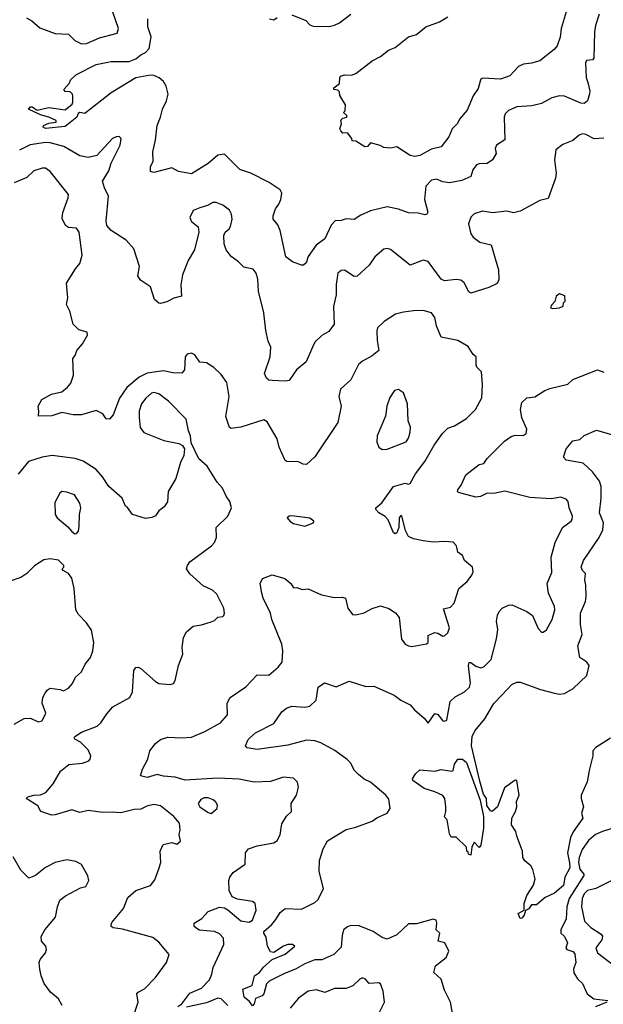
# Model space of a CAD drawing. Extents: x 2199565 to 2323334, y 894172 to 1018966.
# Tile 270 of 440: x 2253379 to 2256931, y 984721 to 990720. Entities that reach past the tile are written whole.
import ezdxf

# ---------------------------------------------------------------- set-up
doc = ezdxf.new("R2010")
doc.units = 0

msp = doc.modelspace()

# ---------------------------------------------------------------- linework, layer by layer
at = {"layer": '0CON10XD'}
for points in [[(2253420, 990730), (2253452.5, 990712.5), (2253500.5, 990670.5), (2253595, 990635.7), (2253675, 990630.8), (2253715, 990592.9), (2253755, 990572.9), (2253785, 990574.4), (2253865, 990609.1), (2253971.7, 990638.3), (2253980, 990665), (2253944.6, 990765)], [(2256907.1, 990752.9), (2256884.4, 990685), (2256877.8, 990645), (2256874.2, 990485), (2256865, 990474), (2256829.5, 990470.5), (2256822.8, 990457.2), (2256828, 990368), (2256837.7, 990337.7), (2256850, 990285), (2256847.3, 990267.3), (2256834.3, 990225), (2256815, 990208.6), (2256795, 990210), (2256695, 990252.9), (2256665, 990255.4), (2256617.4, 990242.6), (2256555, 990209.4), (2256495.4, 990194.6), (2256405, 990189.1), (2256353.8, 990166.2), (2256334.6, 990145.4), (2256327.9, 990125), (2256331.7, 989988.3), (2256281.2, 989955), (2256274, 989935), (2256278.8, 989905), (2256257.5, 989865), (2256225, 989843.3), (2256175, 989841.9), (2256158.8, 989835), (2256138.1, 989805), (2256124.3, 989765), (2256069.2, 989740.8), (2255995, 989726.2), (2255955, 989730.8), (2255915, 989748.5), (2255885, 989742.9), (2255850.8, 989705), (2255842.9, 989625), (2255862.5, 989547.5), (2255858, 989535), (2255845, 989530), (2255805, 989540.6), (2255746.4, 989543.6), (2255685, 989565.5), (2255615, 989580), (2255515, 989555.5), (2255455, 989528.5), (2255415, 989502.7), (2255365, 989505.4), (2255335, 989496.5), (2255299.2, 989495), (2255275, 989467.1), (2255236.2, 989385), (2255182.9, 989345), (2255135, 989277.5), (2255121.9, 989238.1), (2255106, 989225), (2255095, 989224.1), (2255040, 989245), (2254998, 989275), (2254964, 989435), (2254950.5, 989470.5), (2254921.2, 989505), (2254920.8, 989525), (2254935, 989567.5), (2254956, 989595), (2254968, 989625), (2254973.6, 989663.6), (2254965, 989682.5), (2254897, 989727), (2254785, 989784.2), (2254717.9, 989807.9), (2254665, 989860), (2254625, 989900), (2254585.6, 989894.4), (2254525, 989842.9), (2254425, 989780), (2254345, 989795.6), (2254305, 989817.5), (2254195, 989788.8), (2254174.7, 989794.7), (2254174.6, 989825), (2254190.6, 989855), (2254188.9, 989915), (2254204.4, 989985), (2254214.6, 990075), (2254236.2, 990125), (2254248.4, 990175), (2254273.1, 990225), (2254282.9, 990265), (2254270.6, 990315), (2254255, 990343.6), (2254227.5, 990365), (2254195, 990378.8), (2254175, 990381.9), (2254084.7, 990365.3), (2253935.4, 990274.6), (2253775, 990147.5), (2253745, 990153.8), (2253735, 990148), (2253726.7, 990126.7), (2253655, 990069.5), (2253535, 990056.9), (2253521.2, 990065), (2253524.3, 990075.7), (2253555, 990088.6), (2253600, 990095), (2253600, 990105), (2253555, 990126.7), (2253505, 990140), (2253432.5, 990175), (2253445, 990188), (2253455, 990188), (2253485, 990167.5), (2253555, 990183.8), (2253655, 990170), (2253697.5, 990205), (2253703, 990217), (2253703, 990253), (2253700, 990265), (2253685, 990280), (2253655, 990282.5), (2253647.5, 990295), (2253678.8, 990331.2), (2253690, 990355), (2253725, 990386), (2253845, 990447.1), (2253935, 990465.8), (2254045.1, 990464.9), (2254085, 990480.5), (2254115, 990505.4), (2254145, 990520.4), (2254165.8, 990545), (2254178, 990615), (2254159.2, 990675), (2254158.9, 990725)], [(2255035, 990748.8), (2255120, 990715), (2255145, 990688.8), (2255165, 990679.2), (2255262.7, 990677.3), (2255294.4, 990685.6), (2255325, 990700.8), (2255395, 990752.9)], [(2256705, 990766.7), (2256675.6, 990665), (2256667.9, 990612.1), (2256649.6, 990560.4), (2256632.5, 990537.5), (2256545, 990468.8), (2256495, 990454.2), (2256445, 990448.9), (2256415, 990434.3), (2256361.8, 990378.2), (2256305, 990357.5), (2256197.5, 990362.5), (2256185, 990356.7), (2256180.8, 990345), (2256168.7, 990301.3), (2256138.6, 990255), (2256102.1, 990167.9), (2256056.2, 990113.8), (2256043, 990087), (2256012, 990055), (2255992, 990005), (2255945, 989944), (2255885, 989930.5), (2255815, 989893.1), (2255785, 989885.7), (2255755, 989892.5), (2255675, 989944.3), (2255635, 989936.2), (2255595, 989940), (2255573.9, 989953.9), (2255515, 989970), (2255495, 989947.5), (2255480, 989945), (2255425, 989980), (2255401.7, 989981.7), (2255400, 989995), (2255375, 990030), (2255345, 990027.5), (2255333, 990043), (2255327.5, 990055), (2255337.5, 990085), (2255333, 990107), (2255345, 990120), (2255370, 990125), (2255370, 990135), (2255350, 990155), (2255360, 990165), (2255361.7, 990201.7), (2255328.3, 990258.3), (2255325, 990280), (2255315, 990290), (2255290, 990295), (2255290, 990305), (2255325, 990330), (2255326.7, 990365), (2255332.5, 990375), (2255355, 990383.8), (2255397.7, 990382.3), (2255425, 990391.2), (2255525, 990469.2), (2255574.4, 990495.6), (2255623, 990533), (2255665, 990550), (2255744.6, 990615.4), (2255795, 990629.1), (2255851.9, 990675), (2255935, 990707.1), (2255985, 990737.2)], [(2254900, 990725), (2254925, 990719.4), (2254946.8, 990733.2)], [(2256935, 989998.5), (2256875, 989994.5), (2256825, 990021.1), (2256805, 990023.3), (2256785, 990015.6), (2256745.5, 989984.5), (2256685, 989960), (2256643.2, 989926.8), (2256634.2, 989865), (2256644, 989785), (2256640.8, 989755), (2256595, 989631.2), (2256545, 989618.8), (2256425, 989553.8), (2256385, 989543.8), (2256345, 989553.3), (2256257.3, 989542.7), (2256195, 989554), (2256145, 989536), (2256125, 989516.2), (2256111.5, 989475), (2256124.4, 989415), (2256140, 989395), (2256180, 989365), (2256248.3, 989348.3), (2256293.6, 989195), (2256294.4, 989135), (2256285, 989112.5), (2256235, 989087.1), (2256125, 989052.5), (2256112.5, 989062.5), (2256085, 989116), (2256065, 989131.9), (2256035, 989136.7), (2255965, 989129.5), (2255945, 989138.1), (2255865, 989245.8), (2255835, 989254.2), (2255755, 989224.3), (2255635, 989320), (2255615, 989326), (2255595, 989322), (2255540, 989275), (2255505, 989223.8), (2255432.7, 989157.3), (2255415, 989154.2), (2255355, 989192.9), (2255335, 989191.2), (2255314.4, 989175.6), (2255304.4, 989105.6), (2255305.7, 989044.3), (2255288.3, 988971.7), (2255292.9, 988865), (2255259.8, 988820.2), (2255218, 988795), (2255175.5, 988754.5), (2255160.6, 988725), (2255122, 988635), (2255063, 988587), (2255018.6, 988521.4), (2254995, 988516.9), (2254915, 988520.6), (2254894.4, 988524.4), (2254881.2, 988535), (2254868, 988565), (2254903.3, 988665), (2254908.1, 988725), (2254891.3, 988761.3), (2254876.4, 988826.4), (2254864.7, 988934.7), (2254832.9, 989065), (2254828.3, 989138.3), (2254817.1, 989175), (2254799.7, 989199.7), (2254742.7, 989212.7), (2254710, 989245), (2254665, 989276.7), (2254635, 989317.5), (2254624.2, 989355), (2254620.8, 989405), (2254628.8, 989425), (2254653.8, 989445), (2254661.3, 989458.7), (2254671.9, 989505), (2254668.6, 989535), (2254655, 989560), (2254615, 989589.2), (2254575, 989606), (2254555, 989605.8), (2254522.1, 989587.9), (2254475, 989574)], [(2254475, 989574), (2254435, 989556.7), (2254413.8, 989515), (2254425, 989490), (2254465, 989456.7), (2254470, 989425), (2254441.7, 989318.3), (2254405, 989253.3), (2254368.9, 989165), (2254359.4, 989105), (2254363.8, 989036.2), (2254316.1, 989023.9), (2254275, 989001.2), (2254235, 988990), (2254225, 988992.5), (2254198.8, 989015), (2254175, 989092.5), (2254113.6, 989133.6), (2254098.3, 989158.3), (2254108.6, 989215), (2254074.1, 989324.1), (2254027.4, 989377.4), (2253935, 989434.5), (2253908.9, 989465), (2253904.6, 989495), (2253918.5, 989645), (2253894.3, 989695), (2253883.1, 989735), (2253921.4, 989798.6), (2253936.2, 989845), (2253989.2, 989955), (2253996.7, 989995), (2253985, 990007.5), (2253965, 990006), (2253943.8, 989995), (2253848.8, 989891.2), (2253795, 989880), (2253745, 989890.8), (2253646.3, 989946.3), (2253565, 989969.5), (2253535, 989971.3), (2253441.9, 989958.1), (2253377.5, 989925)], [(2255835, 987544.3), (2255775, 987557.5), (2255745, 987572), (2255726.9, 987606.9), (2255705.6, 987695.6), (2255699.3, 987699.3), (2255688, 987685), (2255687.5, 987625), (2255675, 987592.5), (2255665, 987587.5), (2255655, 987592.5), (2255622.3, 987672.3), (2255603.1, 987693.1), (2255565.7, 987715), (2255547.5, 987735), (2255546, 987745), (2255583, 987777), (2255655, 987875.8), (2255725, 987895.8), (2255745, 987890), (2255755, 987893.3), (2255787.9, 987952.1), (2255845, 988028.8), (2255902.1, 988127.9), (2255952.2, 988197.8), (2255985, 988231.2), (2256025, 988246), (2256099.1, 988290.9), (2256153.8, 988345), (2256192, 988415), (2256196.7, 988495), (2256190, 988575), (2256161.7, 988601.7), (2256156.4, 988616.4), (2256157.5, 988665), (2256139.5, 988679.5), (2256109.1, 988729.1), (2256045, 988764.2), (2255945, 988785.8), (2255915.6, 988855), (2255905.7, 988905), (2255885, 988934.2), (2255835, 988947.1), (2255775, 988945.7), (2255715, 988938.6), (2255666.7, 988925), (2255598.3, 988881.7), (2255557.3, 988842.7), (2255551.9, 988825), (2255554.4, 988765), (2255565.6, 988704.4), (2255525, 988671.4), (2255465, 988638.6), (2255441.3, 988618.7), (2255394, 988525), (2255331.7, 988468.3), (2255322, 988425), (2255335.8, 988365), (2255314.3, 988265.7), (2255175, 988056), (2255125, 988010), (2255105, 988012), (2255075, 988025.8), (2255005, 988027.5), (2254995, 988034), (2254957.5, 988115), (2254945.3, 988165.3), (2254885, 988268.8), (2254865, 988282), (2254725, 988237.5), (2254665, 988230), (2254656.1, 988236.1), (2254632.6, 988302.6), (2254653.1, 988425), (2254639.5, 988509.5), (2254605, 988558.8), (2254561.1, 988601.1), (2254515, 988628.6), (2254475, 988632.5), (2254445, 988677.1), (2254425, 988687.5), (2254397.7, 988682.3), (2254386.2, 988665), (2254382.7, 988587.3), (2254365, 988566.7), (2254311.7, 988568.3), (2254255, 988579.5), (2254155, 988566.4), (2254105, 988542.5), (2254030.4, 988479.6), (2253987.1, 988412.9), (2253946.7, 988313.3), (2253925, 988285.4), (2253905, 988288.2), (2253885, 988318.1), (2253845, 988338.1), (2253755, 988313.3), (2253705, 988312.2), (2253635, 988325.7), (2253575, 988305.5), (2253492.5, 988305), (2253496, 988335), (2253491.2, 988365), (2253514.3, 988405.7), (2253571.2, 988438.8), (2253635, 988452.5), (2253669.7, 988480.3), (2253689.2, 988505), (2253707, 988553), (2253702.5, 988655), (2253717, 988673), (2253726.7, 988705), (2253760, 988745), (2253791.7, 988798.3), (2253790, 988815), (2253739.3, 988829.3), (2253703.9, 988863.9), (2253684.1, 988944.1), (2253664.2, 988984.2), (2253670.8, 989025), (2253664.2, 989115), (2253718.9, 989201.1), (2253745.6, 989235), (2253758.6, 989285), (2253740.8, 989425), (2253725, 989450), (2253675, 989454.2), (2253656.7, 989465), (2253637.5, 989507.5), (2253640.6, 989545), (2253674.3, 989635), (2253675.6, 989655), (2253564.4, 989794.4), (2253535, 989814.2), (2253515, 989814.3), (2253465, 989799.4), (2253422.5, 989757.5), (2253345, 989726.5)], [(2256625, 988960), (2256665, 988963.3), (2256686.4, 988973.6), (2256690, 988995), (2256700, 989005), (2256696.4, 989036.4), (2256665, 989050), (2256643.9, 989036.1), (2256637, 989003), (2256615, 988980), (2256610, 988965), (2256625, 988960)], [(2256019.7, 984635), (2256000.4, 984735), (2255965, 984807.5), (2255943.8, 984875), (2255899.4, 984915), (2255910.6, 984955), (2255975, 985006.4), (2255991.5, 985045), (2255966.7, 985095), (2255926, 985106), (2255936.2, 985155), (2255914.3, 985175), (2255918.1, 985218.1), (2255912.9, 985232.9), (2255895, 985240), (2255795, 985211.5), (2255745, 985212.2), (2255675, 985144.2), (2255615, 985118), (2255585, 985127.5), (2255530, 985165), (2255445, 985199.1), (2255395, 985201.3), (2255375, 985193.7), (2255350.7, 985175), (2255341.1, 985141.1), (2255335, 985068.6), (2255290.6, 985025), (2255217.3, 984992.7), (2255175, 984991.8), (2255115, 984967.5), (2255057.7, 984935), (2254990.4, 984909.6), (2254897.6, 984862.4), (2254882, 984845), (2254865, 984784.2), (2254855, 984773.1), (2254815, 984756.7), (2254805, 984723.3), (2254795, 984712.5), (2254777.9, 984737.9), (2254745.8, 984765), (2254737.5, 984812.5), (2254794.3, 984835), (2254807.1, 984895), (2254837.5, 984915), (2254862, 984948), (2254915.7, 984994.3), (2254995, 985027.1), (2255052.5, 985075), (2255040, 985085), (2255010, 985085), (2254985, 985076), (2254925, 985037.5), (2254905, 985040), (2254886.7, 985075), (2254879.3, 985129.3), (2254864.2, 985155), (2254864.4, 985165), (2254912.9, 985207.1), (2254937.5, 985237.5), (2254965, 985280), (2254995, 985304.4), (2255095, 985300.8), (2255175, 985340.8), (2255192.6, 985357.4), (2255227.5, 985425), (2255202.2, 985532.2), (2255203.6, 985596.4), (2255225, 985668.8), (2255253, 985717), (2255365, 985785.7), (2255425, 985800), (2255525, 985836.1), (2255553.4, 985856.6), (2255615, 985885.7), (2255634.3, 985915), (2255625, 985970), (2255607.5, 985995), (2255515, 986073.6), (2255475, 986093.8), (2255441.5, 986121.5), (2255417.1, 986145), (2255391.5, 986191.5), (2255371.9, 986211.9), (2255298, 986268), (2255212, 986315), (2255176.1, 986326.1), (2255125, 986329.6), (2255010.8, 986299.2), (2254823.3, 986273.3), (2254762.7, 986282.7), (2254753.3, 986295), (2254768.8, 986335), (2254778.8, 986345), (2254815, 986374.2), (2254925, 986431.2), (2254975, 986502.5), (2255002.5, 986525), (2255035, 986538), (2255115, 986531.1), (2255145, 986537.1), (2255183.1, 986575), (2255195, 986653.3), (2255235, 986680), (2255305, 986655.8), (2255385, 986690.8), (2255485, 986657.1), (2255535, 986660), (2255658.8, 986605), (2255698.8, 986575), (2255755, 986545.8), (2255782, 986515), (2255841.2, 986465), (2255865, 986433.8), (2255905, 986492), (2255925, 986487.5), (2255955, 986448.1), (2255965, 986445.7), (2255977.9, 986452.1), (2256000, 986565), (2256028.8, 986595), (2256086.2, 986625), (2256117, 986653), (2256122.2, 986677.8), (2256109.8, 986785), (2256115, 986803.3), (2256125, 986804.5), (2256155, 986781.2), (2256185, 986770.5), (2256205, 986777.8), (2256249.1, 986820.9), (2256282.1, 986947.9), (2256288.5, 987005), (2256280.5, 987055), (2256287.6, 987092.4), (2256296.7, 987115), (2256315, 987134.4), (2256355, 987152.7), (2256375, 987154.5), (2256465, 987114.3), (2256499.4, 987089.4), (2256535, 987010), (2256555, 986987.5), (2256565, 986987.5), (2256585, 987002.5), (2256620.8, 987065), (2256635.8, 987125), (2256633.3, 987145), (2256597.5, 987225), (2256590.4, 987285), (2256618.2, 987351.8), (2256614.6, 987444.6), (2256637.8, 987535), (2256682.9, 987625), (2256736.4, 987663.6), (2256742.5, 987675), (2256744, 987695), (2256724.2, 987745), (2256717.5, 987785), (2256705, 987798), (2256670.7, 987810.7), (2256615, 987801.5), (2256485, 987808), (2256331.8, 987848.2), (2256265, 987833.8), (2256225, 987834.3), (2256183.3, 987815), (2256155, 987810.9), (2256049.3, 987839.3), (2256043.8, 987845), (2256046.7, 987855), (2256066.8, 987883.2), (2256095, 987947.1), (2256175, 988010), (2256205, 988015.4), (2256224.3, 988045.7), (2256328.9, 988151.1), (2256370.6, 988179.4), (2256395, 988188.9), (2256444.3, 988185.7), (2256462.5, 988197.5), (2256465.7, 988225), (2256435.6, 988295), (2256428.1, 988345), (2256435, 988387.5), (2256465, 988416.2), (2256515, 988421.9), (2256575, 988460), (2256605, 988472), (2256715, 988498.8), (2256745, 988527.5), (2256895, 988585.8), (2256935, 988572)], [(2255585, 988100.5), (2255615, 988103.8), (2255731.2, 988148.8), (2255745, 988170), (2255755, 988206.2), (2255756.8, 988236.8), (2255742.5, 988275), (2255740, 988380), (2255715.5, 988445.5), (2255685, 988467.5), (2255660.3, 988459.7), (2255631.1, 988418.9), (2255614.5, 988365.5), (2255605.6, 988305), (2255554.5, 988185), (2255552.5, 988145), (2255564.6, 988114.6), (2255585, 988100.5)], [(2254073.3, 984655), (2254100, 984735), (2254091.9, 984785), (2254099.2, 984795), (2254137.5, 984815), (2254205, 984884.2), (2254272.5, 984975), (2254289.2, 985025), (2254225, 985100), (2254188.9, 985128.9), (2254005, 985178.6), (2253947.5, 985187.5), (2253936, 985195), (2253934.4, 985205), (2253940.2, 985219.8), (2254010, 985305), (2254037.2, 985372.8), (2254086.2, 985415), (2254175.7, 985444.3), (2254200.7, 985479.3), (2254225, 985546.7), (2254237.5, 985585), (2254234.2, 985655), (2254252.5, 985695), (2254305, 985706.7), (2254335, 985697.5), (2254357.5, 985715), (2254350, 985755), (2254355.8, 985785), (2254351.2, 985825), (2254316.7, 985865), (2254235, 985930), (2254195, 985938), (2254151.9, 985928.1), (2254115, 985910), (2254075, 985907.5), (2253995, 985886.9), (2253942.4, 985892.4), (2253885, 985889.6), (2253795, 985901.8), (2253745, 985889.5), (2253695, 985906.4), (2253595, 985875.6), (2253575, 985874.4), (2253507.5, 985895), (2253489.7, 985929.7), (2253418.8, 985975), (2253427.5, 985985), (2253465, 985996.1), (2253505, 985996.7), (2253537.8, 986012.2), (2253583.3, 986065), (2253627.6, 986142.4), (2253677.9, 986182.1), (2253760.3, 986190.3), (2253798.8, 986205), (2253808, 986215), (2253812, 986235), (2253795, 986272), (2253748.3, 986318.3), (2253715, 986337.5), (2253710, 986345), (2253715, 986352.5), (2253755, 986380), (2253850, 986415), (2253872.5, 986435), (2253908.3, 986491.7), (2253945, 986533.8), (2254049.7, 986590.3), (2254064.3, 986625.7), (2254072.9, 986755), (2254085, 986773.8), (2254100, 986775), (2254115, 986768), (2254205, 986687.1), (2254225, 986675.6), (2254295, 986668.8), (2254315, 986676.2), (2254325.5, 986694.5), (2254344.4, 986785), (2254370.8, 986855), (2254367.1, 986895), (2254375.6, 986955), (2254395, 986990), (2254435, 987024), (2254485, 987032), (2254545, 987051.2), (2254565, 987060), (2254585, 987080), (2254615, 987083.3), (2254620.7, 987089.3), (2254626.2, 987105), (2254621.2, 987135), (2254579.3, 987219.3), (2254552.5, 987245), (2254495, 987271.5), (2254413.4, 987343.4), (2254394, 987375), (2254399.2, 987395), (2254415, 987416), (2254546, 987515), (2254563.8, 987535), (2254576, 987565), (2254573.6, 987626.4), (2254645.7, 987694.3), (2254667.5, 987745), (2254658.8, 987785), (2254635, 987816.7), (2254614, 987865), (2254581.3, 987901.3), (2254518.9, 987998.9), (2254470, 988045), (2254421.7, 988141.7), (2254418.1, 988185), (2254405.4, 988215.4), (2254392.2, 988285), (2254285, 988396.2), (2254225, 988440.4), (2254195, 988449.1), (2254180.8, 988445), (2254146.5, 988413.5), (2254120.8, 988379.2), (2254106, 988335), (2254105.3, 988295.3), (2254112.5, 988235), (2254135, 988204.3), (2254256.7, 988155), (2254348.1, 988138.1), (2254370, 988125), (2254381.2, 988105), (2254378, 988065), (2254357.9, 988022.1), (2254330, 987925), (2254282.5, 987845), (2254277.7, 987782.3), (2254257.6, 987752.4), (2254225, 987726.7), (2254205, 987696.7), (2254183.9, 987686.1), (2254145, 987681.2), (2254065.9, 987705.9), (2254035, 987747.5), (2254022.5, 987755), (2254003.3, 987805), (2253921.4, 987875), (2253883.1, 987935), (2253845, 987979.2), (2253765, 988029.4), (2253716.4, 988046.4), (2253575.6, 988064.4), (2253515, 988054.3), (2253432, 988028), (2253369.8, 987950.2)], [(2256975, 986342.3), (2256885.8, 986285), (2256867.1, 986265), (2256868.6, 986235), (2256844.6, 986145), (2256834, 986076), (2256796.9, 985995), (2256795.8, 985975), (2256810, 985925), (2256798, 985885), (2256806, 985855), (2256747.4, 985772.6), (2256731.7, 985738.3), (2256712.5, 985645), (2256726.1, 985583.9), (2256726.6, 985553.4), (2256696.7, 985495), (2256689.2, 985445), (2256635, 985398.6), (2256577.9, 985372.1), (2256525, 985327.5), (2256495, 985326.7), (2256477.1, 985302.9), (2256457.5, 985292.5), (2256448.8, 985265), (2256435, 985246.7), (2256425, 985243.3), (2256412.5, 985275), (2256450, 985295), (2256449.2, 985335), (2256465.8, 985385), (2256506.2, 985446.2), (2256517.1, 985485), (2256501.7, 985541.7), (2256490, 985565), (2256454, 985595), (2256440.8, 985615), (2256438.8, 985655), (2256404.3, 985745), (2256399.6, 985775), (2256373.2, 985815), (2256373.8, 985856.2), (2256396.4, 985895), (2256404, 985925), (2256402.5, 985957.5), (2256420, 985995), (2256405, 986083.8), (2256395, 986086.2), (2256330.5, 986039.5), (2256286.7, 985925), (2256255, 985896.7), (2256245, 985900), (2256222.2, 985932.2), (2256220, 985975), (2256202.4, 986002.4), (2256179.8, 986079.8), (2256129.8, 986295), (2256132.9, 986355), (2256151.4, 986388.6), (2256209.9, 986460.1), (2256265.4, 986554.6), (2256313.3, 986605), (2256375, 986668.8), (2256405, 986683.8), (2256425, 986683.8), (2256549.5, 986639.5), (2256635, 986616.7), (2256665, 986611.5), (2256695.3, 986614.7), (2256748.6, 986645), (2256831.4, 986725), (2256845.6, 986785), (2256831.1, 986805), (2256789.1, 986835), (2256775.6, 986905), (2256802.5, 986975), (2256792, 987035), (2256791.9, 987105), (2256823.6, 987175), (2256827.1, 987205), (2256825.7, 987275), (2256819.4, 987305), (2256823.8, 987345), (2256805, 987364.2), (2256795.6, 987385), (2256810.6, 987425), (2256905.6, 987565), (2256928.6, 987611.4), (2256931.9, 987655), (2256907.8, 987715), (2256918.1, 987805), (2256918.6, 987875), (2256908.9, 987908.9), (2256865.6, 987965), (2256808.1, 988018.1), (2256705, 988036.7), (2256690, 988055), (2256706.2, 988105), (2256746.4, 988153.6), (2256787.7, 988162.3), (2256814.1, 988185.9), (2256890.9, 988219.1), (2257015, 988183.3)], [(2253715, 987587.5), (2253725, 987588.8), (2253735.7, 987604.3), (2253741.1, 987635), (2253742.9, 987705), (2253750.5, 987745), (2253745.6, 987775), (2253711.2, 987825), (2253665, 987841.9), (2253635, 987845.7), (2253622, 987835), (2253591.7, 987778.3), (2253594.5, 987705), (2253607.5, 987685), (2253670.7, 987630.7), (2253695, 987601.4), (2253715, 987587.5)], [(2255115, 987633.8), (2255167.5, 987655), (2255170, 987665), (2255145, 987682.5), (2255035, 987696.7), (2255020, 987695), (2255007.5, 987685), (2255025, 987662.5), (2255045, 987650), (2255115, 987633.8)], [(2254342.2, 984707.8), (2254366, 984724), (2254415, 984788.6), (2254485, 984818.8), (2254535, 984870), (2254548.6, 984905), (2254557.1, 984945), (2254621.5, 985085), (2254618.8, 985125), (2254595, 985151.2), (2254565, 985164.7), (2254472.1, 985172.1), (2254440, 985195), (2254441.4, 985215), (2254487, 985243), (2254525, 985287.5), (2254595, 985313.3), (2254625, 985308.6), (2254645, 985297.1), (2254725, 985229.5), (2254775, 985221.9), (2254795, 985233.8), (2254818.8, 985295), (2254812.2, 985335), (2254795, 985348.2), (2254705, 985362.2), (2254671.2, 985375), (2254654, 985415), (2254652.5, 985475), (2254658, 985495), (2254678, 985525), (2254752, 985575), (2254753.8, 985645), (2254772.3, 985667.7), (2254825, 985687.5), (2254925, 985704), (2254945, 985720), (2254964.2, 985754.2), (2254975, 985821.2), (2255002.1, 985867.9), (2255032.5, 985895), (2255030.8, 985945), (2255063.8, 985995), (2255076.1, 986043.9), (2255068.8, 986075), (2255045, 986098), (2254985, 986105.8), (2254905, 986079.2), (2254805, 986074.5), (2254715, 986092.1), (2254585, 986098.2), (2254385, 986087.1), (2254326, 986106), (2254255, 986110.6), (2254215, 986120.5), (2254155, 986103.1), (2254113.8, 986113.8), (2254126.4, 986153.6), (2254158.8, 986215), (2254171.4, 986265), (2254205, 986310), (2254235, 986333.8), (2254280.9, 986349.1), (2254365, 986344.6), (2254425, 986348.8), (2254505, 986383.3), (2254600.8, 986435), (2254643.1, 986485), (2254642.2, 986555), (2254660.2, 986589.8), (2254754.2, 986655), (2254825, 986728.8), (2254895, 986726.2), (2254951.2, 986775), (2254976, 986805), (2254980.6, 986875), (2254974.4, 986915), (2254913.5, 987065), (2254905.6, 987105), (2254861.1, 987195), (2254852.9, 987225), (2254842.5, 987285), (2254857.5, 987315), (2254915, 987337.5), (2254992.5, 987315), (2255030, 987285), (2255045, 987257.5), (2255065, 987260), (2255097.3, 987247.3), (2255135, 987252), (2255215.9, 987215.9), (2255295, 987200), (2255342, 987202), (2255361.2, 987195), (2255376.2, 987135), (2255405, 987096.2), (2255425, 987093.8), (2255475, 987106), (2255525, 987132), (2255575, 987149.2), (2255625, 987133.3), (2255666.1, 987106.1), (2255688.3, 987078.3), (2255702.5, 986945), (2255725, 986916.2), (2255745, 986906), (2255765, 986901.2), (2255855, 986916.7), (2255865.8, 986925), (2255865, 986967.5), (2255903.9, 986986.1), (2255925, 986982), (2255955, 986963.3), (2255965, 986966.7), (2255985.8, 986984.2), (2255995.4, 987015), (2255959.3, 987130.7), (2256000.3, 987139.7), (2256022.9, 987165), (2256051.9, 987255), (2256102.6, 987297.4), (2256130.8, 987335), (2256138.6, 987355), (2256136, 987385), (2256086.2, 987425), (2256073.3, 987455), (2256046.7, 987475), (2256036.7, 987515), (2256016.9, 987536.9), (2255965, 987541.4), (2255897.3, 987537.3), (2255835, 987544.3)], [(2253345, 986427.5), (2253405, 986463.3), (2253445, 986463.8), (2253491.1, 986441.1), (2253515, 986448), (2253537.1, 986495), (2253514.5, 986555.5), (2253518.7, 986591.3), (2253533, 986617), (2253546.7, 986635), (2253565, 986646.2), (2253625, 986638.8), (2253645, 986630), (2253675, 986646.2), (2253699.4, 986675), (2253718.8, 986715), (2253754.3, 986745.7), (2253777.3, 986792.7), (2253810, 986835), (2253824.4, 986875), (2253830, 986925), (2253815, 987000), (2253785.8, 987045.8), (2253737.5, 987095), (2253721.2, 987125), (2253710.8, 987255), (2253695, 987317.5), (2253676.2, 987345), (2253643.3, 987365), (2253637.5, 987375), (2253647.5, 987385), (2253647.5, 987395), (2253615, 987426.2), (2253565, 987435.8), (2253525, 987428.6), (2253468.1, 987391.9), (2253421.9, 987345), (2253385, 987320.5), (2253315, 987297.5)], [(2256125, 985630), (2256110, 985635), (2256108.3, 985648.3), (2256100, 985655), (2256098.3, 985678.3), (2256035, 985740), (2256005, 985740), (2255995, 985760), (2255980, 985845), (2255963.9, 985863.9), (2255972.5, 985895), (2255972.5, 985925), (2255965.8, 985975.8), (2255955, 985992.5), (2255905.6, 986015.6), (2255840, 986035), (2255772.5, 986085), (2255770, 986095), (2255787.5, 986125), (2255815, 986150), (2255905, 986140.8), (2255945, 986150.8), (2256008.3, 986141.7), (2256016.7, 986145), (2256025.7, 986185), (2256045.8, 986214.2), (2256075, 986214.4), (2256098.7, 986195), (2256181.9, 985965), (2256202.2, 985865), (2256202.5, 985795), (2256185, 985690), (2256175, 985677.5), (2256145, 985710), (2256130.7, 985679.3), (2256125, 985630)], [(2254545, 985883.3), (2254580, 985915), (2254582.1, 985935), (2254572.7, 985952.7), (2254556.4, 985966.4), (2254525, 985978.8), (2254501.5, 985978.5), (2254481.4, 985968.6), (2254465.6, 985945), (2254474.4, 985925), (2254525, 985888.9), (2254545, 985883.3)], [(2257055, 985814.1), (2256926.7, 985775), (2256884.8, 985755.2), (2256841, 985719), (2256803.4, 985665), (2256783.5, 985616.5), (2256781, 985585), (2256789.2, 985545), (2256812.4, 985515), (2256813.2, 985505), (2256723.1, 985365), (2256708.6, 985315), (2256705, 985241.2), (2256672.2, 985175), (2256672.9, 985155), (2256695.6, 985135), (2256713.1, 985095), (2256702.5, 985065), (2256710, 985055), (2256745, 985043.3), (2256758.3, 985028.3), (2256764.5, 984975), (2256749.6, 984935), (2256752.2, 984912.2), (2256775, 984875.8), (2256805, 984848.8), (2256832.5, 984785), (2256873.8, 984753.8), (2256958.9, 984745)], [(2253636.7, 984715), (2253613.9, 984753.9), (2253566.7, 984795), (2253528.3, 984848.3), (2253509.2, 984895), (2253500.8, 984935), (2253497.5, 984975), (2253502.5, 984995), (2253536, 985035), (2253541.2, 985055), (2253536.7, 985075), (2253511.2, 985105), (2253510, 985135), (2253531.4, 985175), (2253597, 985253), (2253608.8, 985315), (2253623.8, 985355), (2253657.6, 985382.4), (2253748.8, 985431.2), (2253780.5, 985439.5), (2253799.2, 985475), (2253793, 985503), (2253755, 985572.5), (2253720.6, 985590.6), (2253665, 985600.6), (2253595, 985585.6), (2253536.2, 985555), (2253475, 985505.7), (2253435, 985490), (2253385, 985539.2), (2253338.9, 985618.9)], [(2256990.7, 985479.3), (2256885, 985426.7), (2256834.5, 985415), (2256815.3, 985395), (2256801.7, 985365), (2256798.3, 985315), (2256817.8, 985227.8), (2256855, 985188.7), (2256918.5, 985148.5), (2256926.3, 985136.3), (2256922.2, 985115), (2256885.6, 985065), (2256896.7, 985035), (2257000, 984955)], [(2255554.5, 984645), (2255598.8, 984735), (2255590.5, 984800.5), (2255575, 984846.7), (2255565, 984851.2), (2255505, 984848.6), (2255484.4, 984874.4), (2255465, 984881.9), (2255449.2, 984875), (2255406.6, 984833.4), (2255365, 984818.1), (2255295, 984817.8), (2255236.4, 984793.6), (2255185, 984808.9), (2255135, 984801.2), (2255075, 984758.5), (2255025, 984697.8)], [(2254646.1, 984715), (2254605.7, 984755), (2254585, 984757.9), (2254515, 984730.2), (2254395, 984702.9)], [(2256951.9, 984735), (2256883.2, 984706.8)]]:
    msp.add_lwpolyline(points, dxfattribs=at)

doc.saveas('drawing.dxf')
